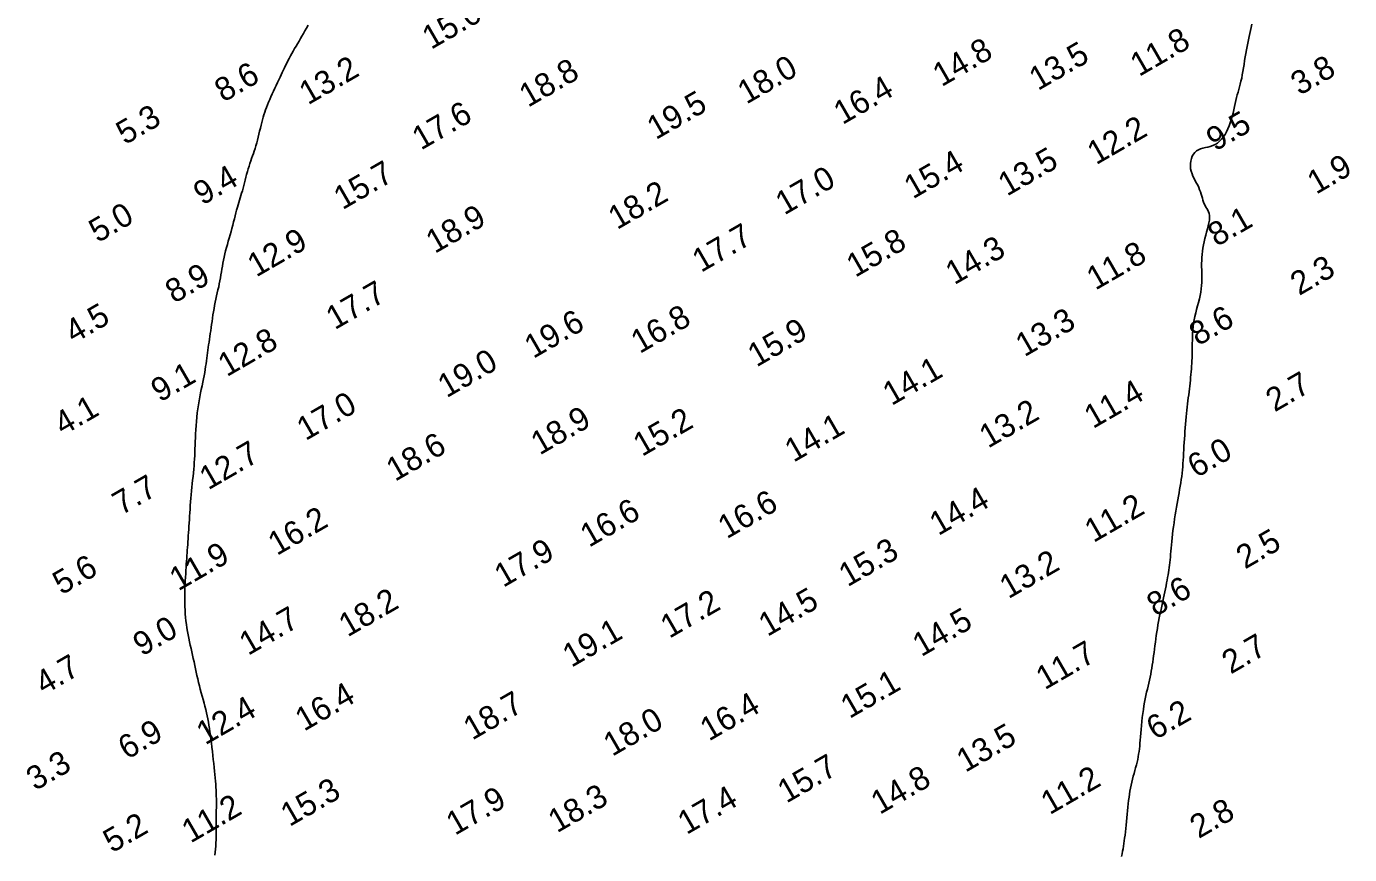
# Model space of a CAD drawing. Extents: x 3024098 to 3056816, y 418252 to 509144.
# Drawn here: x 3026831.3 to 3027113, y 422706.3 to 422882.7 of the extents above; entities that cross this region are included whole.
import ezdxf

# ---------------------------------------------------------------- set-up
doc = ezdxf.new("R2010")
doc.units = 0
doc.layers.add('V-CHAN-CONT-EL10', color=7, linetype='Continuous')
doc.layers.add('V-TOPO-SOUN-0911', color=7, linetype='Continuous')

msp = doc.modelspace()

# ---------------------------------------------------------------- linework, layer by layer
at = {"layer": 'V-CHAN-CONT-EL10'}
for points in [[(3026871.41, 422706.22), (3026871.48, 422706.85), (3026871.55, 422707.49), (3026871.6, 422708.13), (3026871.64, 422708.79), (3026871.67, 422709.47), (3026871.68, 422710.16), (3026871.7, 422710.86), (3026871.7, 422711.57), (3026871.71, 422712.28), (3026871.71, 422712.98), (3026871.71, 422713.68), (3026871.71, 422714.36), (3026871.72, 422715.03), (3026871.72, 422715.68), (3026871.73, 422716.32), (3026871.73, 422716.95), (3026871.74, 422717.57), (3026871.73, 422718.19), (3026871.72, 422718.8), (3026871.7, 422719.42), (3026871.68, 422720.04), (3026871.64, 422720.67), (3026871.59, 422721.32), (3026871.54, 422721.98), (3026871.48, 422722.66), (3026871.41, 422723.37), (3026871.33, 422724.11), (3026871.25, 422724.89), (3026871.16, 422725.7), (3026871.07, 422726.55), (3026870.97, 422727.42), (3026870.87, 422728.29), (3026870.77, 422729.17), (3026870.67, 422730.03), (3026870.56, 422730.87), (3026870.46, 422731.68), (3026870.35, 422732.44), (3026870.25, 422733.17), (3026870.14, 422733.87), (3026870.02, 422734.55), (3026869.9, 422735.22), (3026869.77, 422735.88), (3026869.62, 422736.54), (3026869.46, 422737.22), (3026869.29, 422737.91), (3026869.1, 422738.61), (3026868.91, 422739.33), (3026868.71, 422740.06), (3026868.51, 422740.79), (3026868.31, 422741.53), (3026868.11, 422742.26), (3026867.92, 422743), (3026867.75, 422743.73), (3026867.58, 422744.46), (3026867.42, 422745.19), (3026867.27, 422745.91), (3026867.12, 422746.63), (3026866.97, 422747.35), (3026866.82, 422748.07), (3026866.66, 422748.78), (3026866.5, 422749.5), (3026866.34, 422750.22), (3026866.18, 422750.94), (3026866.02, 422751.66), (3026865.86, 422752.39), (3026865.71, 422753.11), (3026865.58, 422753.85), (3026865.45, 422754.59), (3026865.34, 422755.33), (3026865.25, 422756.09), (3026865.17, 422756.84), (3026865.1, 422757.61), (3026865.06, 422758.38), (3026865.02, 422759.16), (3026865, 422759.94), (3026864.99, 422760.73), (3026865, 422761.52), (3026865.01, 422762.32), (3026865.04, 422763.11), (3026865.07, 422763.9), (3026865.11, 422764.67), (3026865.16, 422765.43), (3026865.2, 422766.16), (3026865.25, 422766.86), (3026865.29, 422767.53), (3026865.33, 422768.18), (3026865.38, 422768.8), (3026865.42, 422769.4), (3026865.46, 422770), (3026865.5, 422770.59), (3026865.54, 422771.17), (3026865.58, 422771.77), (3026865.62, 422772.37), (3026865.67, 422772.98), (3026865.71, 422773.61), (3026865.75, 422774.25), (3026865.8, 422774.9), (3026865.84, 422775.57), (3026865.89, 422776.25), (3026865.93, 422776.95), (3026865.98, 422777.67), (3026866.02, 422778.4), (3026866.07, 422779.14), (3026866.12, 422779.9), (3026866.17, 422780.67), (3026866.23, 422781.44), (3026866.29, 422782.22), (3026866.36, 422782.99), (3026866.44, 422783.78), (3026866.52, 422784.56), (3026866.6, 422785.33), (3026866.68, 422786.11), (3026866.77, 422786.88), (3026866.84, 422787.64), (3026866.91, 422788.39), (3026866.98, 422789.13), (3026867.03, 422789.86), (3026867.07, 422790.58), (3026867.11, 422791.31), (3026867.14, 422792.04), (3026867.17, 422792.78), (3026867.2, 422793.53), (3026867.23, 422794.31), (3026867.27, 422795.12), (3026867.31, 422795.95), (3026867.36, 422796.82), (3026867.42, 422797.7), (3026867.48, 422798.6), (3026867.57, 422799.5), (3026867.66, 422800.4), (3026867.77, 422801.29), (3026867.89, 422802.16), (3026868.03, 422803.01), (3026868.18, 422803.84), (3026868.34, 422804.65), (3026868.5, 422805.43), (3026868.67, 422806.19), (3026868.83, 422806.93), (3026868.98, 422807.64), (3026869.12, 422808.33), (3026869.24, 422808.99), (3026869.34, 422809.64), (3026869.44, 422810.27), (3026869.52, 422810.88), (3026869.6, 422811.48), (3026869.67, 422812.06), (3026869.75, 422812.64), (3026869.82, 422813.21), (3026869.9, 422813.79), (3026869.98, 422814.35), (3026870.07, 422814.93), (3026870.16, 422815.51), (3026870.25, 422816.09), (3026870.34, 422816.69), (3026870.43, 422817.3), (3026870.52, 422817.92), (3026870.62, 422818.57), (3026870.71, 422819.23), (3026870.81, 422819.9), (3026870.9, 422820.58), (3026871.01, 422821.27), (3026871.12, 422821.96), (3026871.23, 422822.64), (3026871.36, 422823.32), (3026871.49, 422824), (3026871.64, 422824.67), (3026871.78, 422825.33), (3026871.93, 422825.98), (3026872.07, 422826.63), (3026872.22, 422827.27), (3026872.35, 422827.91), (3026872.48, 422828.54), (3026872.59, 422829.17), (3026872.7, 422829.8), (3026872.8, 422830.43), (3026872.91, 422831.06), (3026873.01, 422831.69), (3026873.12, 422832.33), (3026873.25, 422832.97), (3026873.38, 422833.62), (3026873.54, 422834.28), (3026873.7, 422834.94), (3026873.88, 422835.61), (3026874.07, 422836.29), (3026874.26, 422836.97), (3026874.46, 422837.66), (3026874.65, 422838.35), (3026874.85, 422839.04), (3026875.03, 422839.72), (3026875.21, 422840.41), (3026875.39, 422841.09), (3026875.56, 422841.75), (3026875.72, 422842.4), (3026875.88, 422843.03), (3026876.04, 422843.63), (3026876.2, 422844.21), (3026876.35, 422844.75), (3026876.51, 422845.26), (3026876.66, 422845.76), (3026876.81, 422846.25), (3026876.96, 422846.74), (3026877.11, 422847.23), (3026877.26, 422847.74), (3026877.4, 422848.27), (3026877.56, 422848.83), (3026877.71, 422849.41), (3026877.86, 422850), (3026878.01, 422850.61), (3026878.17, 422851.22), (3026878.34, 422851.82), (3026878.5, 422852.41), (3026878.68, 422852.99), (3026878.86, 422853.55), (3026879.04, 422854.09), (3026879.23, 422854.61), (3026879.42, 422855.14), (3026879.61, 422855.67), (3026879.8, 422856.2), (3026879.98, 422856.75), (3026880.16, 422857.32), (3026880.33, 422857.92), (3026880.49, 422858.54), (3026880.64, 422859.17), (3026880.79, 422859.81), (3026880.94, 422860.45), (3026881.09, 422861.08), (3026881.24, 422861.7), (3026881.39, 422862.29), (3026881.54, 422862.86), (3026881.69, 422863.4), (3026881.85, 422863.93), (3026882.02, 422864.45), (3026882.2, 422864.97), (3026882.4, 422865.49), (3026882.61, 422866.02), (3026882.84, 422866.57), (3026883.08, 422867.15), (3026883.35, 422867.74), (3026883.62, 422868.35), (3026883.9, 422868.96), (3026884.19, 422869.57), (3026884.47, 422870.18), (3026884.75, 422870.77), (3026885.02, 422871.35), (3026885.28, 422871.9), (3026885.53, 422872.44), (3026885.77, 422872.95), (3026886.01, 422873.46), (3026886.24, 422873.95), (3026886.48, 422874.44), (3026886.73, 422874.93), (3026886.98, 422875.43), (3026887.25, 422875.93), (3026887.52, 422876.44), (3026887.81, 422876.95), (3026888.1, 422877.47), (3026888.4, 422878), (3026888.71, 422878.53), (3026889.02, 422879.06), (3026889.33, 422879.6), (3026889.64, 422880.15), (3026889.96, 422880.69), (3026890.27, 422881.25), (3026890.6, 422881.81), (3026890.92, 422882.39), (3026891.26, 422882.98)], [(3027092.24, 422883.19), (3027092.11, 422882.54), (3027091.96, 422881.88), (3027091.82, 422881.22), (3027091.66, 422880.56), (3027091.51, 422879.89), (3027091.36, 422879.2), (3027091.21, 422878.49), (3027091.07, 422877.76), (3027090.94, 422877), (3027090.81, 422876.23), (3027090.69, 422875.45), (3027090.57, 422874.66), (3027090.44, 422873.89), (3027090.32, 422873.14), (3027090.19, 422872.41), (3027090.06, 422871.72), (3027089.91, 422871.07), (3027089.76, 422870.45), (3027089.61, 422869.86), (3027089.45, 422869.29), (3027089.29, 422868.72), (3027089.12, 422868.15), (3027088.97, 422867.57), (3027088.81, 422866.96), (3027088.67, 422866.32), (3027088.52, 422865.66), (3027088.37, 422864.98), (3027088.21, 422864.28), (3027088.04, 422863.58), (3027087.85, 422862.89), (3027087.64, 422862.2), (3027087.4, 422861.54), (3027087.14, 422860.89), (3027086.84, 422860.28), (3027086.51, 422859.7), (3027086.15, 422859.17), (3027085.75, 422858.69), (3027085.33, 422858.26), (3027084.89, 422857.89), (3027084.41, 422857.59), (3027083.9, 422857.36), (3027083.38, 422857.19), (3027082.85, 422857.05), (3027082.33, 422856.92), (3027081.81, 422856.8), (3027081.32, 422856.65), (3027080.87, 422856.47), (3027080.45, 422856.22), (3027080.09, 422855.9), (3027079.78, 422855.51), (3027079.53, 422855.07), (3027079.34, 422854.59), (3027079.21, 422854.07), (3027079.14, 422853.53), (3027079.13, 422852.98), (3027079.19, 422852.43), (3027079.3, 422851.9), (3027079.48, 422851.37), (3027079.69, 422850.86), (3027079.93, 422850.36), (3027080.18, 422849.86), (3027080.44, 422849.38), (3027080.69, 422848.89), (3027080.91, 422848.42), (3027081.1, 422847.94), (3027081.27, 422847.47), (3027081.42, 422847.02), (3027081.55, 422846.57), (3027081.68, 422846.14), (3027081.8, 422845.72), (3027081.94, 422845.32), (3027082.1, 422844.95), (3027082.27, 422844.6), (3027082.46, 422844.26), (3027082.65, 422843.93), (3027082.83, 422843.59), (3027082.99, 422843.24), (3027083.11, 422842.86), (3027083.19, 422842.44), (3027083.22, 422841.97), (3027083.18, 422841.45), (3027083.09, 422840.87), (3027082.95, 422840.26), (3027082.79, 422839.61), (3027082.6, 422838.93), (3027082.41, 422838.25), (3027082.22, 422837.55), (3027082.05, 422836.86), (3027081.91, 422836.18), (3027081.79, 422835.51), (3027081.7, 422834.84), (3027081.63, 422834.18), (3027081.58, 422833.52), (3027081.55, 422832.87), (3027081.53, 422832.22), (3027081.53, 422831.56), (3027081.54, 422830.9), (3027081.55, 422830.24), (3027081.57, 422829.57), (3027081.57, 422828.9), (3027081.56, 422828.22), (3027081.53, 422827.53), (3027081.46, 422826.83), (3027081.37, 422826.13), (3027081.23, 422825.41), (3027081.07, 422824.68), (3027080.88, 422823.95), (3027080.67, 422823.21), (3027080.47, 422822.46), (3027080.27, 422821.72), (3027080.09, 422820.97), (3027079.93, 422820.22), (3027079.81, 422819.48), (3027079.71, 422818.74), (3027079.65, 422818.01), (3027079.6, 422817.29), (3027079.58, 422816.59), (3027079.56, 422815.89), (3027079.55, 422815.22), (3027079.54, 422814.56), (3027079.53, 422813.93), (3027079.52, 422813.31), (3027079.5, 422812.71), (3027079.48, 422812.11), (3027079.46, 422811.53), (3027079.43, 422810.95), (3027079.39, 422810.36), (3027079.35, 422809.78), (3027079.3, 422809.19), (3027079.25, 422808.59), (3027079.19, 422807.98), (3027079.13, 422807.37), (3027079.06, 422806.75), (3027078.99, 422806.13), (3027078.92, 422805.51), (3027078.85, 422804.88), (3027078.77, 422804.25), (3027078.69, 422803.61), (3027078.62, 422802.97), (3027078.54, 422802.32), (3027078.47, 422801.65), (3027078.4, 422800.97), (3027078.32, 422800.27), (3027078.25, 422799.55), (3027078.18, 422798.8), (3027078.11, 422798.04), (3027078.04, 422797.26), (3027077.98, 422796.48), (3027077.92, 422795.68), (3027077.86, 422794.89), (3027077.81, 422794.11), (3027077.76, 422793.33), (3027077.72, 422792.57), (3027077.68, 422791.82), (3027077.64, 422791.08), (3027077.6, 422790.36), (3027077.55, 422789.65), (3027077.5, 422788.94), (3027077.44, 422788.25), (3027077.37, 422787.56), (3027077.29, 422786.88), (3027077.19, 422786.2), (3027077.09, 422785.51), (3027076.98, 422784.82), (3027076.85, 422784.12), (3027076.73, 422783.41), (3027076.59, 422782.67), (3027076.46, 422781.91), (3027076.32, 422781.13), (3027076.18, 422780.32), (3027076.04, 422779.5), (3027075.91, 422778.67), (3027075.78, 422777.83), (3027075.65, 422776.99), (3027075.54, 422776.16), (3027075.43, 422775.35), (3027075.34, 422774.55), (3027075.25, 422773.78), (3027075.18, 422773.03), (3027075.11, 422772.3), (3027075.05, 422771.6), (3027074.99, 422770.93), (3027074.93, 422770.28), (3027074.87, 422769.67), (3027074.81, 422769.09), (3027074.75, 422768.53), (3027074.69, 422767.99), (3027074.62, 422767.46), (3027074.54, 422766.94), (3027074.46, 422766.41), (3027074.37, 422765.88), (3027074.28, 422765.34), (3027074.18, 422764.77), (3027074.06, 422764.18), (3027073.95, 422763.58), (3027073.82, 422762.96), (3027073.69, 422762.32), (3027073.55, 422761.66), (3027073.41, 422760.99), (3027073.26, 422760.31), (3027073.11, 422759.61), (3027072.96, 422758.91), (3027072.81, 422758.19), (3027072.65, 422757.47), (3027072.51, 422756.74), (3027072.36, 422756), (3027072.23, 422755.26), (3027072.1, 422754.51), (3027071.98, 422753.77), (3027071.87, 422753.02), (3027071.77, 422752.28), (3027071.68, 422751.54), (3027071.58, 422750.81), (3027071.5, 422750.09), (3027071.41, 422749.38), (3027071.31, 422748.68), (3027071.22, 422748), (3027071.12, 422747.33), (3027071.02, 422746.67), (3027070.92, 422746.03), (3027070.8, 422745.39), (3027070.68, 422744.76), (3027070.56, 422744.13), (3027070.42, 422743.5), (3027070.28, 422742.87), (3027070.13, 422742.23), (3027069.97, 422741.58), (3027069.82, 422740.92), (3027069.66, 422740.23), (3027069.52, 422739.53), (3027069.37, 422738.79), (3027069.24, 422738.02), (3027069.12, 422737.21), (3027069, 422736.37), (3027068.9, 422735.52), (3027068.81, 422734.67), (3027068.73, 422733.82), (3027068.65, 422732.99), (3027068.58, 422732.19), (3027068.52, 422731.43), (3027068.46, 422730.72), (3027068.4, 422730.06), (3027068.34, 422729.43), (3027068.27, 422728.84), (3027068.2, 422728.26), (3027068.12, 422727.7), (3027068.02, 422727.14), (3027067.91, 422726.58), (3027067.78, 422726.01), (3027067.63, 422725.42), (3027067.46, 422724.83), (3027067.3, 422724.23), (3027067.13, 422723.62), (3027066.96, 422723.01), (3027066.79, 422722.39), (3027066.64, 422721.76), (3027066.5, 422721.13), (3027066.38, 422720.5), (3027066.27, 422719.85), (3027066.17, 422719.2), (3027066.07, 422718.53), (3027065.99, 422717.85), (3027065.9, 422717.14), (3027065.83, 422716.42), (3027065.75, 422715.67), (3027065.67, 422714.91), (3027065.59, 422714.14), (3027065.52, 422713.37), (3027065.44, 422712.61), (3027065.37, 422711.87), (3027065.29, 422711.16), (3027065.22, 422710.49), (3027065.14, 422709.85), (3027065.06, 422709.25), (3027064.98, 422708.68), (3027064.9, 422708.12), (3027064.81, 422707.58), (3027064.71, 422707.03), (3027064.61, 422706.47), (3027064.49, 422705.9)]]:
    msp.add_lwpolyline(points, dxfattribs=at)

# ---------------------------------------------------------------- texts
at = {"layer": 'V-TOPO-SOUN-0911'}
for s, p in [('15.0 ', (3026917.44, 422877.72)), ('11.8 ', (3027068.21, 422871.95)), ('14.8 ', (3027026.15, 422869.78)), ('13.5 ', (3027046.68, 422868.96)), ('13.2 ', (3026891.24, 422865.91)), ('18.8 ', (3026938.09, 422865.39)), ('18.0 ', (3026984.6, 422866.07)), ('3.8', (3027102.39, 422867.92)), ('8.6', (3026873.23, 422866.48)), ('16.4 ', (3027005.05, 422861.71)), ('19.5 ', (3026965.31, 422858.5)), ('5.3', (3026852.26, 422857.42)), ('17.6 ', (3026915.29, 422856.27)), ('9.5', (3027084.41, 422856.04)), ('12.2 ', (3027059.06, 422853.15)), ('15.4 ', (3027020.05, 422845.87)), ('13.5 ', (3027040.08, 422846.46)), ('15.7 ', (3026898.59, 422843.57)), ('1.9', (3027105.91, 422846.86)), ('9.4', (3026868.73, 422844.53)), ('17.0 ', (3026992.67, 422842.45)), ('18.2 ', (3026957.05, 422839.34)), ('5.0', (3026846.47, 422836.55)), ('18.9 ', (3026918.24, 422834.25)), ('8.1', (3027084.73, 422835.72)), ('12.9 ', (3026880.22, 422829.23)), ('17.7 ', (3026974.94, 422830.22)), ('15.8 ', (3027007.78, 422829.17)), ('14.3 ', (3027028.87, 422827.59)), ('11.8 ', (3027058.92, 422826.44)), ('2.3', (3027102.3, 422825.3)), ('8.9', (3026862.73, 422823.63)), ('17.7 ', (3026896.95, 422818.01)), ('4.5', (3026841.36, 422815.1)), ('19.6 ', (3026939.21, 422811.88)), ('16.8 ', (3026961.88, 422812.93)), ('13.3 ', (3027043.8, 422812.24)), ('8.6', (3027080.77, 422814.58)), ('15.9 ', (3026986.75, 422810.07)), ('12.8 ', (3026873.95, 422808)), ('19.0 ', (3026920.75, 422803.51)), ('14.1 ', (3027015.5, 422801.85)), ('9.1', (3026859.69, 422802.58)), ('2.7', (3027097.08, 422800.5)), ('11.4 ', (3027058.4, 422796.95)), ('4.1', (3026839.06, 422795.49)), ('17.0 ', (3026890.73, 422794.39)), ('13.2 ', (3027036.06, 422792.78)), ('18.9 ', (3026940.58, 422791.31)), ('15.2 ', (3026962.37, 422791.01)), ('14.1 ', (3026994.64, 422789.78)), ('12.7 ', (3026870.01, 422783.89)), ('18.6 ', (3026909.78, 422785.7)), ('6.0', (3027080.4, 422786.45)), ('7.7', (3026851.48, 422778.52)), ('16.6 ', (3026980.41, 422773.46)), ('14.4 ', (3027025.46, 422774.15)), ('11.2 ', (3027058.5, 422772.67)), ('16.2 ', (3026884.61, 422769.91)), ('16.6 ', (3026951.08, 422771.66)), ('2.5', (3027090.77, 422767.03)), ('11.9 ', (3026863.62, 422762.37)), ('17.9 ', (3026932.81, 422763.12)), ('15.3 ', (3027006.14, 422763.25)), ('5.6', (3026838.75, 422761.53)), ('13.2 ', (3027040.39, 422760.7)), ('14.5 ', (3026989.07, 422752.66)), ('8.6', (3027071.72, 422756.93)), ('18.2 ', (3026899.67, 422752.56)), ('17.2 ', (3026968.18, 422752.26)), ('14.7 ', (3026878.48, 422748.62)), ('14.5 ', (3027021.84, 422748.36)), ('9.0', (3026855.86, 422748.46)), ('19.1 ', (3026947.33, 422746.08)), ('11.7 ', (3027048.13, 422741.31)), ('2.7', (3027087.73, 422744.66)), ('4.7', (3026835.01, 422740.26)), ('15.1 ', (3027006.54, 422735.18)), ('16.4 ', (3026890.39, 422732.48)), ('18.7 ', (3026926.21, 422730.58)), ('16.4 ', (3026976.61, 422730.38)), ('12.4 ', (3026869.36, 422729.56)), ('6.2', (3027071.65, 422730.65)), ('6.9', (3026852.69, 422726.45)), ('18.0 ', (3026956.02, 422727.13)), ('13.5 ', (3027031.22, 422723.72)), ('3.3', (3026833.14, 422719.82)), ('15.7 ', (3026993.11, 422717.16)), ('14.8 ', (3027012.99, 422714.76)), ('11.2 ', (3027049.18, 422714.7)), ('15.3 ', (3026887.3, 422712.17)), ('18.3 ', (3026944.26, 422710.83)), ('17.4 ', (3026971.85, 422710.47)), ('11.2 ', (3026866.24, 422708.66)), ('17.9 ', (3026922.54, 422710.3)), ('2.8', (3027080.91, 422709.62)), ('5.2', (3026849.51, 422706.57))]:
    msp.add_text(s, height=5, rotation=30, dxfattribs=at).set_placement(p)

doc.saveas('drawing.dxf')
